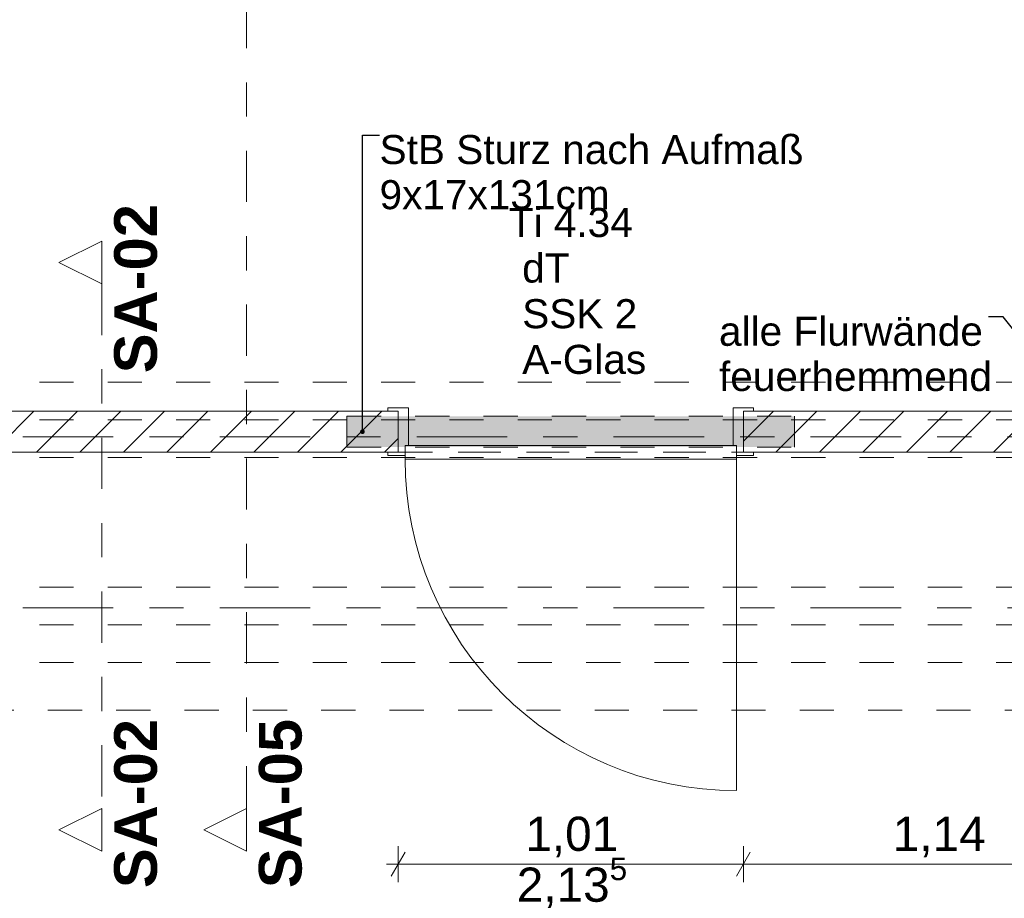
# Model space of a CAD drawing. Header units: metres. Extents: x -3.6 to 90.7, y -11.1 to 18.
# Tile 633 of 656: x 58.3 to 61.2, y 4.5 to 7.1. Entities that reach past the tile are written whole.
import ezdxf

# ---------------------------------------------------------------- set-up
doc = ezdxf.new("R2010")
doc.units = ezdxf.units.M
doc.header["$MEASUREMENT"] = 0
for name, pattern in [('Achse', [0.2, 0.1, -0.05, 0, -0.05]), ('Punktlinie eng', [0.0375, 0.0125, -0.025]), ('Schnittlinie', [0.3, 0.15, -0.075, 0, -0.075]), ('Strichlinie doppelt', [0.546806, 0.264583, -0.105833, 0.070556, -0.105833]), ('Strichlinie eng', [0.115, 0.075, -0.04]), ('Untersicht', [0.1, 0.075, -0.025]), ('Wipeout_Contour', [1, 0, -1])]:
    doc.linetypes.add(name, pattern=pattern)
for name, color, linetype in [('152 - Bemaßung_ Beschriftung.Ausbau', 7, 'Continuous'), ('203 - Marker.Schnitt - Ausbaudetail SA', 7, 'Continuous'), ('451 - Universal.Achsen Raster', 7, 'Continuous'), ('605 - Struktur.Wand Innen', 7, 'Continuous'), ('608 - Struktur.Träger', 7, 'Continuous'), ('650 - Abdeckung.Fußboden Aufbau', 7, 'Continuous'), ('Neubau_152 - Bemaßung_ Beschriftung.Ausbau', 7, 'Continuous'), ('Neubau_615 - Struktur.Sturz', 7, 'Continuous'), ('Neubau_653 - Abdeckung.TB Verkofferung', 7, 'Continuous')]:
    doc.layers.add(name, color=color, linetype=linetype)
doc.styles.add('ERSTELLTER_STIL_1', font='txt')
doc.styles.add('ERSTELLTER_STIL_2', font='txt')
doc.dimstyles.new('ERSTELLTER_STIL__1', dxfattribs={"dimtxt": 0.1, "dimasz": 0.0532, "dimexe": 0.18, "dimexo": 0.0625, "dimgap": 0, "dimtad": 1, "dimzin": 0, "dimdsep": 46, "dimtxsty": 'ERSTELLTER_STIL_2', "dimblk": 'ARROWHEAD_2', "dimblk1": 'ARROWHEAD_2', "dimblk2": 'ARROWHEAD_2', "dimcen": 0.09, "dimse1": 1, "dimse2": 1, "dimclrd": 7, "dimclre": 7, "dimclrt": 7, "dimazin": 0, "dimtfac": 1, "dimtdec": 4, "dimtmove": 0, "dimatfit": 3, "dimfxl": 1, "dimtolj": 1, "dimtzin": 0, "dimarcsym": 0})
doc.dimstyles.new('ERSTELLTER_STIL__3', dxfattribs={"dimtxt": 0.1, "dimasz": 0.0532, "dimexe": 0.18, "dimexo": 0.0625, "dimgap": 0, "dimtad": 1, "dimtih": 1, "dimtoh": 1, "dimzin": 0, "dimdsep": 46, "dimtxsty": 'ERSTELLTER_STIL_2', "dimblk": 'ARROWHEAD_2', "dimblk1": 'ARROWHEAD_2', "dimblk2": 'ARROWHEAD_2', "dimcen": 0.09, "dimse1": 1, "dimse2": 1, "dimclrd": 7, "dimclre": 7, "dimclrt": 7, "dimazin": 0, "dimtfac": 1, "dimtdec": 4, "dimtmove": 0, "dimatfit": 3, "dimfxl": 1, "dimtolj": 1, "dimtzin": 0, "dimarcsym": 0})
doc.dimstyles.new('ERSTELLTER_STIL__5', dxfattribs={"dimtxt": 0.18, "dimasz": 0.03648, "dimexe": 0.18, "dimexo": 0.0625, "dimgap": 0, "dimtad": 0, "dimtih": 1, "dimtoh": 1, "dimdec": 4, "dimzin": 0, "dimdsep": 46, "dimcen": 0.09, "dimadec": 0, "dimazin": 0, "dimtfac": 1, "dimtdec": 4, "dimtmove": 0, "dimatfit": 3, "dimldrblk": 'ARROWHEAD_11', "dimfxl": 1, "dimtolj": 1, "dimtzin": 0, "dimarcsym": 0})
doc.dimstyles.new('ERSTELLTER_STIL__6', dxfattribs={"dimtxt": 0.18, "dimasz": 0.02736, "dimexe": 0.18, "dimexo": 0.0625, "dimgap": 0, "dimtad": 0, "dimtih": 1, "dimtoh": 1, "dimdec": 4, "dimzin": 0, "dimdsep": 46, "dimcen": 0.09, "dimadec": 0, "dimazin": 0, "dimtfac": 1, "dimtdec": 4, "dimtmove": 0, "dimatfit": 3, "dimldrblk": 'ARROWHEAD_11', "dimfxl": 1, "dimtolj": 1, "dimtzin": 0, "dimarcsym": 0})
pattern_1 = [(45, (0, 0), (-0.06363961, 0.06363961), [])]

# ---------------------------------------------------------------- blocks, each defined once
blk = doc.blocks.new('ARROWHEAD_11')
at = {"color": 0, "linetype": 'Continuous', "lineweight": 0}
blk.add_line((0, 0), (-1, 0), dxfattribs=at)
at = {"color": 0, "linetype": 'Continuous', "lineweight": 0, "const_width": 0.25, "flags": 128}
blk.add_lwpolyline([(-0.125, 0, 1), (0.125, 0, 1)], format="xyb", close=True, dxfattribs=at)
blk = doc.blocks.new('*D503')
at = {"layer": '152 - Bemaßung_ Beschriftung.Ausbau', "color": 7, "linetype": 'Continuous', "lineweight": 5}
for p, q in [((63.9, 5.8252), (63.97, 5.7848)), ((63.9875, 5.805), (63.8825, 5.805)), ((63.935, 0.245), (63.935, 5.805)), ((63.9, 0.2652), (63.97, 0.2248)), ((63.9875, 0.245), (63.8825, 0.245)), ((63.935, 0.005), (63.935, 0.245))]:
    blk.add_line(p, q, dxfattribs=at)
at = {"layer": '152 - Bemaßung_ Beschriftung.Ausbau', "color": 7, "lineweight": 5, "char_height": 0.1, "attachment_point": 7, "rotation": 90, "style": 'ERSTELLTER_STIL_2'}
for s, insert in [('\\A1;{\\pql;\\fArial|b0|i0|c0|p38;12}', (63.915, 5.633)), ('\\A1;{\\pql;\\fArial|b0|i0|c0|p38;5,56}', (63.915, 2.8161))]:
    blk.add_mtext(s, dxfattribs=dict(at, insert=insert))
blk = doc.blocks.new('ARROWHEAD_2')
at = {"color": 0, "linetype": 'Continuous', "lineweight": 0}
for p, q in [((-0.378, -0.655), (0.378, 0.655)), ((0, 0), (-1, 0))]:
    blk.add_line(p, q, dxfattribs=at)
blk = doc.blocks.new('*D504')
at = {"layer": '152 - Bemaßung_ Beschriftung.Ausbau', "color": 7, "linetype": 'Continuous', "lineweight": 5}
for p, q in [((63.9, 5.9452), (63.97, 5.9048)), ((63.9875, 5.925), (63.8825, 5.925)), ((63.935, 5.805), (63.935, 5.925)), ((63.9, 5.8252), (63.97, 5.7848)), ((63.9875, 5.805), (63.8825, 5.805))]:
    blk.add_line(p, q, dxfattribs=at)
blk = doc.blocks.new('*D505')
at = {"layer": '152 - Bemaßung_ Beschriftung.Ausbau', "color": 7, "linetype": 'Continuous', "lineweight": 5}
for p, q in [((63.9, 8.1252), (63.97, 8.0848)), ((63.9875, 8.105), (63.8825, 8.105)), ((63.935, 5.925), (63.935, 8.105)), ((63.9, 5.9452), (63.97, 5.9048)), ((63.9875, 5.925), (63.8825, 5.925))]:
    blk.add_line(p, q, dxfattribs=at)
at = {"layer": '152 - Bemaßung_ Beschriftung.Ausbau', "color": 7, "lineweight": 5, "char_height": 0.1, "attachment_point": 7, "rotation": 90, "style": 'ERSTELLTER_STIL_2'}
for s, insert in [('\\A1;{\\pql;\\fArial|b0|i0|c0|p38;15}', (63.9255, 8.1049)), ('\\A1;{\\pql;\\fArial|b0|i0|c0|p38;2,18}', (63.915, 6.882))]:
    blk.add_mtext(s, dxfattribs=dict(at, insert=insert))
blk = doc.blocks.new('*D552')
at = {"layer": '152 - Bemaßung_ Beschriftung.Ausbau', "color": 7, "linetype": 'Continuous', "lineweight": 5}
for p, q in [((59.43, 4.5476), (59.43, 4.6526)), ((60.44, 4.5476), (60.44, 4.6526)), ((59.4502, 4.6351), (59.4098, 4.5651)), ((60.4602, 4.6351), (60.4198, 4.5651)), ((59.3957, 4.6001), (59.43, 4.6001)), ((59.43, 4.6001), (60.44, 4.6001))]:
    blk.add_line(p, q, dxfattribs=at)
at = {"layer": '152 - Bemaßung_ Beschriftung.Ausbau', "color": 7, "lineweight": 5, "char_height": 0.1, "attachment_point": 7, "style": 'ERSTELLTER_STIL_2'}
for s, insert in [('\\A1;{\\pql;\\fArial|b0|i0|c0|p38;2,13\\fArial|b0|i0|c0|p38;\\A1{\\H.66x;\\S5^  ;}}', (59.7769, 4.4607)), ('\\A1;{\\pql;\\fArial|b0|i0|c0|p38;1,01}', (59.8019, 4.6201))]:
    blk.add_mtext(s, dxfattribs=dict(at, insert=insert))
blk = doc.blocks.new('*D553')
at = {"layer": '152 - Bemaßung_ Beschriftung.Ausbau', "color": 7, "linetype": 'Continuous', "lineweight": 5}
for p, q in [((60.44, 4.5476), (60.44, 4.6526)), ((61.58, 4.5476), (61.58, 4.6526)), ((60.4602, 4.6351), (60.4198, 4.5651)), ((61.5598, 4.5651), (61.6002, 4.6351)), ((60.44, 4.6001), (61.58, 4.6001)), ((61.58, 4.6001), (61.6142, 4.6001))]:
    blk.add_line(p, q, dxfattribs=at)
at = {"layer": '152 - Bemaßung_ Beschriftung.Ausbau', "color": 7, "lineweight": 5, "insert": (60.877, 4.6201), "char_height": 0.1, "attachment_point": 7, "style": 'ERSTELLTER_STIL_2'}
blk.add_mtext('\\A1;{\\pql;\\fArial|b0|i0|c0|p38;1,14}', dxfattribs=at)

msp = doc.modelspace()

# ---------------------------------------------------------------- linework, layer by layer
at = {"layer": '451 - Universal.Achsen Raster', "color": 160, "linetype": 'Strichlinie doppelt', "lineweight": 9, "true_color": 0x3232ff}
msp.add_line((64.935, 5.35), (-3.175, 5.35), dxfattribs=at)
at = {"layer": '605 - Struktur.Wand Innen', "color": 1, "linetype": 'Continuous', "lineweight": 13}
for p, q in [((59.46, 5.935), (59.46, 5.825)), ((60.41, 5.935), (60.41, 5.825)), ((59.46, 5.825), (59.45, 5.825)), ((59.45, 5.825), (59.45, 5.795)), ((59.45, 5.785), (59.45, 5.825)), ((59.45, 5.825), (60.42, 5.825)), ((60.41, 5.825), (60.42, 5.825)), ((60.42, 5.825), (60.42, 5.795)), ((60.42, 5.825), (60.42, 5.785)), ((60.42, 5.785), (59.45, 5.785)), ((60.42, 5.785), (60.42, 4.815))]:
    msp.add_line(p, q, dxfattribs=at)
at = {"layer": '605 - Struktur.Wand Innen', "color": 1, "linetype": 'Continuous', "lineweight": 9}
msp.add_arc((60.42, 5.785), 0.97, 180, 270, dxfattribs=at)
at = {"layer": '608 - Struktur.Träger', "color": 7, "linetype": 'Untersicht', "lineweight": 13}
for p, q in [((0.38, 6.01), (61.88, 6.01)), ((0.38, 5.79), (61.88, 5.79)), ((0.38, 5.41), (61.88, 5.41)), ((0.38, 5.19), (61.88, 5.19))]:
    msp.add_line(p, q, dxfattribs=at)
at = {"layer": '608 - Struktur.Träger', "color": 7, "linetype": 'Achse', "lineweight": 9}
msp.add_line((0.38, 5.3), (61.88, 5.3), dxfattribs=at)
at = {"layer": '650 - Abdeckung.Fußboden Aufbau', "color": 7, "linetype": 'Continuous', "lineweight": 13, "flags": 128}
for points in [[(60.44, 5.805), (60.44, 5.925), (61.57, 5.925), (61.57, 6.01), (62.025, 6.01), (62.025, 8.09), (61.57, 8.09), (61.57, 8.105), (60.44, 8.105), (60.44, 8.255)], [(56.83, 5.8045), (56.83, 5.925), (59.43, 5.925), (59.43, 5.805)], [(58.205, 5.805), (58.205, 1.01), (58.315, 1.01), (58.315, 0.255), (61.57, 0.255), (61.57, 0.71), (62.025, 0.71), (62.025, 5.19), (61.57, 5.19), (61.57, 5.805), (60.44, 5.805)], [(59.43, 5.805), (58.29, 5.805)]]:
    msp.add_lwpolyline(points, dxfattribs=at)
at = {"layer": '650 - Abdeckung.Fußboden Aufbau', "color": 7, "linetype": 'Strichlinie eng', "lineweight": 13, "flags": 128}
msp.add_lwpolyline([(59.43, 5.805), (60.44, 5.805)], dxfattribs=at)
at = {"layer": 'Neubau_653 - Abdeckung.TB Verkofferung', "color": 1, "linetype": 'Untersicht', "lineweight": 9}
for p, q in [((54.605, 5.805), (62.025, 5.805)), ((54.605, 5.0505), (62.025, 5.0505))]:
    msp.add_line(p, q, dxfattribs=at)

# ---------------------------------------------------------------- texts
at = {"layer": '152 - Bemaßung_ Beschriftung.Ausbau', "color": 7, "linetype": 'Continuous', "lineweight": 9, "insert": (60.3686, 6.2013), "char_height": 0.085, "attachment_point": 1, "line_spacing_factor": 0.93321, "style": 'ERSTELLTER_STIL_2'}
msp.add_mtext('\\A1;{\\pql;\\fArial|b0|i0|c0|p38;a\\fArial|b0|i0|c0|p38;lle Flurwände\\P\\pql;\\fArial|b0|i0|c0|p38;feuerhemmend}', dxfattribs=at)
at = {"layer": '203 - Marker.Schnitt - Ausbaudetail SA', "color": 7, "lineweight": 13, "char_height": 0.125, "rotation": 90, "style": 'ERSTELLTER_STIL_1'}
for s, insert, attachment_point in [('\\A1;{\\pql;\\pt0;\\fArial|b1|i0|c0|p38;SA-02}', (58.7257, 6.0359), 7), ('\\A1;{\\pqr;\\pt0;\\fArial|b1|i0|c0|p38;SA-02}', (58.7257, 5.0246), 9), ('\\A1;{\\pqr;\\pt0;\\fArial|b1|i0|c0|p38;SA-05}', (59.1491, 5.0246), 9)]:
    msp.add_mtext(s, dxfattribs=dict(at, insert=insert, attachment_point=attachment_point))
at = {"layer": '605 - Struktur.Wand Innen', "color": 1, "lineweight": 9, "char_height": 0.085, "style": 'ERSTELLTER_STIL_2'}
for s, insert, attachment_point in [('\\A1;{\\pqc;\\pt0;\\fArial|b0|i0|c0|p38;Ti 4.34}', (59.935, 6.4334), 8), ('\\A1;{\\pqr;\\pt0;\\fArial|b0|i0|c0|p38;}', (59.7275, 6.4057), 3), ('\\A1;{\\pql;\\pt0;\\fArial|b0|i0|c0|p38;dT}', (59.7928, 6.3863), 1), ('\\A1;{\\pqr;\\pt0;\\fArial|b0|i0|c0|p38;}', (59.7275, 6.2721), 3), ('\\A1;{\\pql;\\pt0;\\fArial|b0|i0|c0|p38;SSK 2}', (59.7928, 6.2527), 1), ('\\A1;{\\pqr;\\pt0;\\fArial|b0|i0|c0|p38;}', (59.7275, 6.1386), 3), ('\\A1;{\\pql;\\pt0;\\fArial|b0|i0|c0|p38;A-Glas}', (59.7928, 6.1191), 1)]:
    msp.add_mtext(s, dxfattribs=dict(at, insert=insert, attachment_point=attachment_point))
at = {"layer": 'Neubau_152 - Bemaßung_ Beschriftung.Ausbau', "color": 7, "linetype": 'Continuous', "lineweight": 9, "insert": (59.3754, 6.7329), "char_height": 0.085, "attachment_point": 1, "line_spacing_factor": 0.931204, "style": 'ERSTELLTER_STIL_2'}
msp.add_mtext('\\A1;{\\pql;\\fArial|b0|i0|c0|p38;StB Sturz\\fArial|b0|i0|c0|p38; nach Aufmaß\\P\\pql;\\fArial|b0|i0|c0|p38;9\\fArial|b0|i0|c0|p38;x\\fArial|b0|i0|c0|p38;17\\fArial|b0|i0|c0|p38;x\\fArial|b0|i0|c0|p38;131\\fArial|b0|i0|c0|p38;cm}', dxfattribs=at)

# ---------------------------------------------------------------- next in the draw order: wipeouts: each hides what was drawn before it
at = {"color": 254, "linetype": 'Wipeout_Contour', "lineweight": 0, "ltscale": 236.443126}
msp.add_wipeout([(58.205, 5.805), (59.43, 5.805), (59.43, 5.925), (58.205, 5.925)], dxfattribs=at).dxf.layer = '605 - Struktur.Wand Innen'
at = {"color": 254, "linetype": 'Wipeout_Contour', "lineweight": 0, "ltscale": 245.171347}
msp.add_wipeout([(60.44, 5.925), (60.44, 5.805), (61.58, 5.805), (61.58, 5.925)], dxfattribs=at).dxf.layer = '605 - Struktur.Wand Innen'

# ---------------------------------------------------------------- next in the draw order: hatches: boundary and pattern name
at = {"layer": '605 - Struktur.Wand Innen', "linetype": 'Continuous', "lineweight": 0, "true_color": 0x000000}
h = msp.add_hatch(dxfattribs=at)
h.set_pattern_fill('MW_Ziegel_0001', color=18, style=0, pattern_type=2)
h.set_pattern_definition(pattern_1)
h.paths.add_polyline_path([(58.205, 5.805), (59.43, 5.805), (59.43, 5.925), (58.205, 5.925)])
h = msp.add_hatch(dxfattribs=at)
h.set_pattern_fill('MW_Ziegel_0001', color=18, style=0, pattern_type=2)
h.set_pattern_definition(pattern_1)
h.paths.add_polyline_path([(60.44, 5.925), (60.44, 5.805), (61.58, 5.805), (61.58, 5.925)])
at = {"layer": 'Neubau_615 - Struktur.Sturz', "linetype": 'Continuous', "lineweight": 0, "true_color": 0x3f0000}
msp.add_hatch(color=18, dxfattribs=at).paths.add_polyline_path([(59.28, 5.91), (59.28, 5.82), (60.59, 5.82), (60.59, 5.91)])

# ---------------------------------------------------------------- next in the draw order: linework, layer by layer
at = {"layer": '203 - Marker.Schnitt - Ausbaudetail SA', "color": 7, "linetype": 'Schnittlinie', "lineweight": 13}
for p, q in [((58.9858, 8.937), (58.9858, 4.763)), ((58.5624, 6.2975), (58.5624, 4.763))]:
    msp.add_line(p, q, dxfattribs=at)
at = {"layer": '451 - Universal.Achsen Raster', "color": 160, "linetype": 'Strichlinie doppelt', "lineweight": 9, "true_color": 0x3232ff}
msp.add_line((64.935, 5.85), (-3.175, 5.85), dxfattribs=at)
at = {"layer": '605 - Struktur.Wand Innen', "color": 1, "linetype": 'Continuous', "lineweight": 13}
for p, q in [((59.4, 5.925), (59.4, 5.935)), ((59.4, 5.935), (59.46, 5.935)), ((60.47, 5.935), (60.41, 5.935)), ((60.47, 5.925), (60.47, 5.935)), ((59.43, 5.925), (59.4, 5.925)), ((59.43, 5.805), (59.43, 5.925)), ((60.44, 5.805), (60.44, 5.925)), ((60.44, 5.925), (60.47, 5.925)), ((59.4, 5.795), (59.4, 5.805)), ((59.4, 5.805), (59.43, 5.805)), ((59.45, 5.795), (59.4, 5.795)), ((60.42, 5.795), (60.47, 5.795)), ((60.47, 5.805), (60.44, 5.805)), ((60.47, 5.795), (60.47, 5.805))]:
    msp.add_line(p, q, dxfattribs=at)
at = {"layer": '605 - Struktur.Wand Innen', "color": 7, "linetype": 'Continuous', "lineweight": 18}
for p, q in [((59.43, 5.925), (59.43, 5.805)), ((59.43, 5.925), (59.43, 5.805)), ((59.43, 5.925), (59.43, 5.805)), ((60.44, 5.925), (60.44, 5.805)), ((60.44, 5.925), (60.44, 5.805)), ((60.44, 5.925), (60.44, 5.805))]:
    msp.add_line(p, q, dxfattribs=at)
at = {"layer": '605 - Struktur.Wand Innen', "color": 7, "linetype": 'Continuous', "lineweight": 18, "flags": 128}
for points in [[(59.43, 5.925), (58.205, 5.925)], [(61.58, 5.925), (60.44, 5.925)], [(58.205, 5.805), (59.43, 5.805)], [(60.44, 5.805), (61.58, 5.805)]]:
    msp.add_lwpolyline(points, dxfattribs=at)
at = {"layer": '608 - Struktur.Träger', "color": 7, "linetype": 'Achse', "lineweight": 9}
msp.add_line((0.38, 5.9), (61.88, 5.9), dxfattribs=at)
at = {"layer": 'Neubau_615 - Struktur.Sturz', "color": 1, "linetype": 'Punktlinie eng', "lineweight": 13}
for p, q in [((59.28, 5.91), (60.59, 5.91)), ((59.28, 5.82), (59.28, 5.91)), ((60.59, 5.82), (60.59, 5.91)), ((59.28, 5.82), (60.59, 5.82))]:
    msp.add_line(p, q, dxfattribs=at)

# ---------------------------------------------------------------- next in the draw order: dimensions: what is measured, and where the dimension line sits
at = {"layer": '152 - Bemaßung_ Beschriftung.Ausbau', "color": 7, "linetype": 'Continuous', "lineweight": 5}
for base, p1, p2, picture, middle in [((63.935, 5.925), (59.8925, 5.805), (59.8925, 5.925), '*D504', (63.865, 5.7092)), ((63.935, 5.805), (62.035, 0.245), (59.8925, 5.805), '*D503', (63.865, 2.946))]:
    dim = msp.add_linear_dim(base=base, p1=p1, p2=p2, angle=90, dimstyle='ERSTELLTER_STIL__1', dxfattribs=at)
    dim.commit()
    dim.dimension.update_dxf_attribs({"geometry": picture, "text_midpoint": middle, "dimtype": 160, "text_rotation": 90})
for base, p1, p2, picture, middle in [((60.44, 4.6001), (59.43, 5.795), (60.44, 5.795), '*D552', (59.9318, 4.6701)), ((61.58, 4.6001), (60.44, 5.795), (61.58, 5.2), '*D553', (61.0068, 4.6701))]:
    dim = msp.add_linear_dim(base=base, p1=p1, p2=p2, dimstyle='ERSTELLTER_STIL__3', dxfattribs=at)
    dim.commit()
    dim.dimension.update_dxf_attribs({"geometry": picture, "text_midpoint": middle, "dimtype": 160})

# ---------------------------------------------------------------- next in the draw order: leaders
at = {"layer": '152 - Bemaßung_ Beschriftung.Ausbau', "color": 7, "linetype": 'Continuous', "lineweight": 9, "annotation_type": 0, "has_hookline": 1, "hookline_direction": 1, "text_width": 0.7882}
msp.add_leader([(61.4517, 5.8818), (61.2004, 6.2013), (61.1568, 6.2013)], dimstyle='ERSTELLTER_STIL__5', dxfattribs=at)
at = {"layer": 'Neubau_152 - Bemaßung_ Beschriftung.Ausbau', "color": 1, "linetype": 'Continuous', "lineweight": 13, "annotation_type": 0, "has_hookline": 1, "hookline_direction": 0, "text_width": 1.2306}
msp.add_leader([(59.3254, 5.865), (59.3254, 6.7329), (59.3754, 6.7329)], dimstyle='ERSTELLTER_STIL__6', dxfattribs=at)

# ---------------------------------------------------------------- next in the draw order: wipeouts: each hides what was drawn before it
at = {"color": 254, "linetype": 'Wipeout_Contour', "lineweight": 0, "ltscale": 176.102632}
msp.add_wipeout([(58.5624, 6.4225), (58.4374, 6.36), (58.5624, 6.2975)], dxfattribs=at).dxf.layer = '203 - Marker.Schnitt - Ausbaudetail SA'
at = {"color": 254, "linetype": 'Wipeout_Contour', "lineweight": 0, "ltscale": 175.633025}
msp.add_wipeout([(58.5624, 4.638), (58.5624, 4.763), (58.4374, 4.7005)], dxfattribs=at).dxf.layer = '203 - Marker.Schnitt - Ausbaudetail SA'
at = {"color": 254, "linetype": 'Wipeout_Contour', "lineweight": 0, "ltscale": 176.898863}
msp.add_wipeout([(58.9858, 4.638), (58.9858, 4.763), (58.8608, 4.7005)], dxfattribs=at).dxf.layer = '203 - Marker.Schnitt - Ausbaudetail SA'

# ---------------------------------------------------------------- next in the draw order: linework, layer by layer
at = {"layer": '203 - Marker.Schnitt - Ausbaudetail SA', "color": 7, "linetype": 'Continuous', "lineweight": 13, "flags": 128}
for points in [[(58.5624, 6.4225), (58.5624, 6.2975), (58.4374, 6.36)], [(58.5624, 4.638), (58.5624, 4.763), (58.4374, 4.7005)], [(58.9858, 4.638), (58.9858, 4.763), (58.8608, 4.7005)]]:
    msp.add_lwpolyline(points, close=True, dxfattribs=at)

# ---------------------------------------------------------------- next in the draw order: dimensions: what is measured, and where the dimension line sits
at = {"layer": '152 - Bemaßung_ Beschriftung.Ausbau', "color": 7, "linetype": 'Continuous', "lineweight": 5}
dim = msp.add_linear_dim(base=(63.935, 8.105), p1=(59.8925, 5.925), p2=(58.13, 8.105), angle=90, dimstyle='ERSTELLTER_STIL__1', dxfattribs=at)
dim.commit()
dim.dimension.update_dxf_attribs({"geometry": '*D505', "text_midpoint": (63.865, 7.0119), "dimtype": 160, "text_rotation": 90})

doc.saveas('drawing.dxf')
